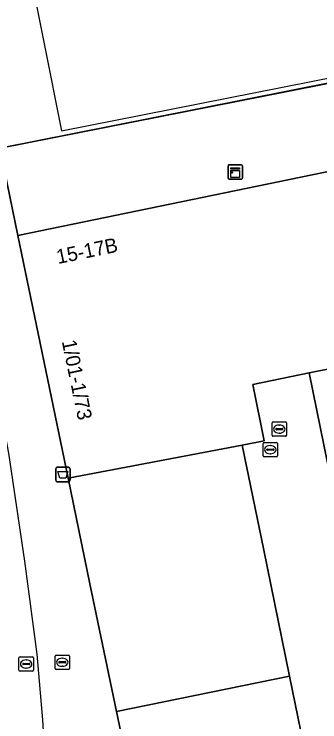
# Model space of a CAD drawing. Extents: x 161087 to 161926, y 382572 to 383873.
# Drawn here: x 161186.38 to 161207.6, y 383514.62 to 383563.72 of the extents above; entities that cross this region are included whole.
import ezdxf

# ---------------------------------------------------------------- set-up
doc = ezdxf.new("R2010")
doc.units = 0
for name, color, linetype in [('IMGEO_Afvalbak', 7, 'Continuous'), ('IMGEO_Erf', 7, 'Continuous'), ('IMGEO_Kast', 7, 'Continuous'), ('IMGEO_Kolk', 7, 'Continuous'), ('IMGEO_Lijnafwatering', 7, 'Continuous'), ('IMGEO_Pand', 7, 'Continuous'), ('IMGEO_Pand_nummerreeks', 7, 'Continuous'), ('IMGEO_Pand_overbouw', 7, 'Continuous'), ('IMGEO_Rioolput', 7, 'Continuous'), ('IMGEO_Voetgangersgebied_open', 7, 'Continuous')]:
    doc.layers.add(name, color=color, linetype=linetype)

msp = doc.modelspace()

# ---------------------------------------------------------------- linework, layer by layer
at = {"layer": 'IMGEO_Afvalbak'}
for p, q in [((161189.267, 383531.38), (161189.267, 383532.18)), ((161189.267, 383532.18), (161189.267, 383531.38)), ((161189.367, 383532.28), (161190.157, 383532.28)), ((161190.157, 383532.28), (161189.367, 383532.28)), ((161190.257, 383532.18), (161190.257, 383531.38)), ((161190.257, 383531.38), (161190.257, 383532.18)), ((161190.157, 383531.28), (161189.367, 383531.28)), ((161189.367, 383531.28), (161190.157, 383531.28))]:
    msp.add_line(p, q, dxfattribs=at)
msp.add_lwpolyline([(161189.41, 383531.994), (161190.114, 383531.994), (161189.965, 383531.524), (161189.559, 383531.524), (161189.41, 383531.994)], dxfattribs=at)
for centre, start, end in [((161189.367, 383532.18), 90, 180), ((161189.367, 383532.18), 90, 180), ((161190.157, 383532.18), 0, 90), ((161190.157, 383532.18), 360, 90), ((161189.367, 383531.38), 180, 270), ((161189.367, 383531.38), 180, 270), ((161190.157, 383531.38), 270, 0), ((161190.157, 383531.38), 270, 0)]:
    msp.add_arc(centre, 0.1, start, end, dxfattribs=at)
at = {"layer": 'IMGEO_Erf'}
msp.add_lwpolyline([(161212.745, 383509.78), (161211.084, 383517.98), (161209.492, 383525.836), (161208.149, 383532.465), (161206.861, 383538.824), (161202.948, 383538.034), (161203.737, 383534.126), (161202.21, 383533.817), (161203.68, 383526.644), (161205.495, 383517.79), (161206.862, 383511.125)], dxfattribs=at)
at = {"layer": 'IMGEO_Kast'}
for p, q in [((161201.227, 383552.34), (161201.227, 383553.181)), ((161201.227, 383553.181), (161201.227, 383552.34)), ((161201.302, 383553.265), (161202.143, 383553.265)), ((161202.143, 383553.265), (161201.302, 383553.265)), ((161202.227, 383553.19), (161202.227, 383552.349)), ((161202.227, 383552.349), (161202.227, 383553.19)), ((161202.152, 383552.265), (161201.311, 383552.265)), ((161201.311, 383552.265), (161202.152, 383552.265))]:
    msp.add_line(p, q, dxfattribs=at)
for points in [[(161201.422, 383553.055), (161202.022, 383553.055), (161202.022, 383552.97), (161201.422, 383552.97), (161201.422, 383553.055)], [(161201.422, 383552.88), (161202.022, 383552.88), (161202.022, 383552.391), (161201.422, 383552.391), (161201.422, 383552.88)]]:
    msp.add_lwpolyline(points, dxfattribs=at)
msp.add_circle((161201.506, 383552.729), 0.0377, dxfattribs=at)
for centre, start, end in [((161201.305, 383553.187), 92.4484, 184.2845), ((161201.305, 383553.187), 92.4484, 184.2845), ((161202.149, 383553.187), 2.4484, 94.2845), ((161202.149, 383553.187), 2.4484, 94.2845), ((161201.305, 383552.343), 182.4484, 274.2845), ((161201.305, 383552.343), 182.4484, 274.2845), ((161202.149, 383552.343), 272.4484, 4.2845), ((161202.149, 383552.343), 272.4484, 4.2845)]:
    msp.add_arc(centre, 0.0779, start, end, dxfattribs=at)
at = {"layer": 'IMGEO_Kolk'}
for p, q in [((161203.662, 383533.078), (161203.662, 383533.93)), ((161203.737, 383534.004), (161204.589, 383534.004)), ((161204.663, 383533.93), (161204.663, 383533.078)), ((161203.921, 383533.498), (161203.921, 383533.51)), ((161204.359, 383533.461), (161203.961, 383533.461)), ((161203.964, 383533.547), (161204.362, 383533.547)), ((161204.15, 383533.784), (161204.175, 383533.784)), ((161204.405, 383533.51), (161204.405, 383533.498)), ((161204.589, 383533.004), (161203.737, 383533.004)), ((161204.173, 383533.224), (161204.148, 383533.224))]:
    msp.add_line(p, q, dxfattribs=at)
for points in [[(161203.662, 383533.078), (161203.662, 383533.93)], [(161203.737, 383534.004), (161204.589, 383534.004)], [(161204.663, 383533.93), (161204.663, 383533.078)], [(161204.589, 383533.004), (161203.737, 383533.004)]]:
    msp.add_lwpolyline(points, dxfattribs=at)
for centre, radius, start, end in [((161203.739, 383533.928), 0.0765, 91.552, 178.448), ((161203.739, 383533.928), 0.0765, 91.552, 178.448), ((161204.587, 383533.928), 0.0765, 1.552, 88.448), ((161204.587, 383533.928), 0.0765, 1.552, 88.448), ((161203.961, 383533.507), 0.0403, 85.8775, 175.7526), ((161203.958, 383533.497), 0.0366, 178.938, 274.7102), ((161204.362, 383533.504), 0.043, 264.8664, 352.4533), ((161204.366, 383533.509), 0.0386, 1.7309, 96.639), ((161203.739, 383533.08), 0.0765, 181.552, 268.448), ((161203.739, 383533.08), 0.0765, 181.552, 268.448), ((161204.587, 383533.08), 0.0765, 271.552, 358.448), ((161204.587, 383533.08), 0.0765, 271.552, 358.448)]:
    msp.add_arc(centre, radius, start, end, dxfattribs=at)
for centre, major_axis, ratio, start_param, end_param in [((161204.149, 383533.504), (-0.387, 0.002), 0.722429, 4.712389, 7.853982), ((161204.174, 383533.504), (-0.39, 0.002), 0.717154, 1.570796, 4.712389)]:
    msp.add_ellipse(centre, major_axis=major_axis, ratio=ratio, start_param=start_param, end_param=end_param, dxfattribs=at)
at = {"layer": 'IMGEO_Lijnafwatering'}
for points in [[(161195.917, 383556.534), (161215.262, 383560.36)], [(161176.572, 383552.709), (161185.387, 383554.452), (161195.917, 383556.534)], [(161187.13, 383525.768), (161186.013, 383533.254), (161184.671, 383540.212), (161183.895, 383543.679)], [(161188.759, 383507.958), (161188.373, 383514.771), (161187.97, 383519.321), (161187.13, 383525.768)]]:
    msp.add_lwpolyline(points, dxfattribs=at)
at = {"layer": 'IMGEO_Pand'}
for points in [[(161226.411, 383542.705), (161224.858, 383550.286), (161224.139, 383553.795), (161223.717, 383555.854), (161223.691, 383555.981), (161186.626, 383548.354), (161190.124, 383531.514), (161202.21, 383533.817), (161203.737, 383534.126), (161202.948, 383538.034), (161206.861, 383538.824)], [(161226.411, 383542.705), (161206.861, 383538.824), (161208.149, 383532.465), (161227.714, 383536.302), (161226.434, 383542.588)], [(161205.495, 383517.79), (161203.68, 383526.644), (161202.21, 383533.817), (161190.124, 383531.514), (161191.642, 383524.202), (161193.484, 383515.334)], [(161205.495, 383517.79), (161193.484, 383515.334), (161194.816, 383508.921), (161206.862, 383511.125)]]:
    msp.add_lwpolyline(points, close=True, dxfattribs=at)
at = {"layer": 'IMGEO_Pand_overbouw'}
msp.add_lwpolyline([(161281.107, 383597.349), (161234.541, 383588.148), (161206.793, 383582.665), (161185.162, 383578.391), (161185.959, 383574.357), (161187.317, 383567.484), (161189.659, 383555.631), (161285.604, 383574.589), (161284.625, 383579.543), (161283.27, 383586.404)], close=True, dxfattribs=at)
at = {"layer": 'IMGEO_Rioolput'}
for p, q in [((161204.285, 383534.502), (161204.285, 383535.354)), ((161204.36, 383535.428), (161205.212, 383535.428)), ((161205.286, 383535.354), (161205.286, 383534.502)), ((161204.544, 383534.922), (161204.544, 383534.934)), ((161204.982, 383534.885), (161204.584, 383534.885)), ((161204.587, 383534.971), (161204.985, 383534.971)), ((161204.773, 383535.208), (161204.798, 383535.208)), ((161205.028, 383534.934), (161205.028, 383534.922)), ((161205.212, 383534.428), (161204.36, 383534.428)), ((161204.796, 383534.648), (161204.771, 383534.648)), ((161186.79, 383519.132), (161187.642, 383519.132)), ((161189.219, 383518.329), (161189.219, 383519.181)), ((161189.294, 383519.255), (161190.146, 383519.255)), ((161190.22, 383519.181), (161190.22, 383518.329)), ((161186.715, 383518.206), (161186.715, 383519.058)), ((161186.974, 383518.626), (161186.974, 383518.638)), ((161187.017, 383518.675), (161187.415, 383518.675)), ((161187.203, 383518.912), (161187.228, 383518.912)), ((161187.458, 383518.638), (161187.458, 383518.626)), ((161187.716, 383519.058), (161187.716, 383518.206)), ((161189.478, 383518.749), (161189.478, 383518.761)), ((161189.916, 383518.712), (161189.518, 383518.712)), ((161189.521, 383518.798), (161189.919, 383518.798)), ((161189.707, 383519.035), (161189.732, 383519.035)), ((161189.962, 383518.761), (161189.962, 383518.749)), ((161187.642, 383518.132), (161186.79, 383518.132)), ((161187.412, 383518.589), (161187.014, 383518.589)), ((161187.226, 383518.352), (161187.201, 383518.352)), ((161190.146, 383518.255), (161189.294, 383518.255)), ((161189.73, 383518.475), (161189.705, 383518.475))]:
    msp.add_line(p, q, dxfattribs=at)
for points in [[(161204.285, 383534.502), (161204.285, 383535.354)], [(161204.36, 383535.428), (161205.212, 383535.428)], [(161205.286, 383535.354), (161205.286, 383534.502)], [(161205.212, 383534.428), (161204.36, 383534.428)], [(161186.79, 383519.132), (161187.642, 383519.132)], [(161189.219, 383518.329), (161189.219, 383519.181)], [(161189.294, 383519.255), (161190.146, 383519.255)], [(161190.22, 383519.181), (161190.22, 383518.329)], [(161186.715, 383518.206), (161186.715, 383519.058)], [(161187.716, 383519.058), (161187.716, 383518.206)], [(161187.642, 383518.132), (161186.79, 383518.132)], [(161190.146, 383518.255), (161189.294, 383518.255)]]:
    msp.add_lwpolyline(points, dxfattribs=at)
for centre, radius, start, end in [((161204.362, 383535.352), 0.0765, 91.552, 178.448), ((161204.362, 383535.352), 0.0765, 91.552, 178.448), ((161205.21, 383535.352), 0.0765, 1.552, 88.448), ((161205.21, 383535.352), 0.0765, 1.552, 88.448), ((161204.584, 383534.931), 0.0403, 85.8775, 175.7526), ((161204.581, 383534.921), 0.0366, 178.938, 274.7102), ((161204.985, 383534.928), 0.043, 264.8664, 352.4533), ((161204.989, 383534.933), 0.0386, 1.7309, 96.639), ((161204.362, 383534.504), 0.0765, 181.552, 268.448), ((161204.362, 383534.504), 0.0765, 181.552, 268.448), ((161205.21, 383534.504), 0.0765, 271.552, 358.448), ((161205.21, 383534.504), 0.0765, 271.552, 358.448), ((161186.792, 383519.056), 0.0765, 91.552, 178.448), ((161186.792, 383519.056), 0.0765, 91.552, 178.448), ((161187.64, 383519.056), 0.0765, 1.552, 88.448), ((161187.64, 383519.056), 0.0765, 1.552, 88.448), ((161189.296, 383519.179), 0.0765, 91.552, 178.448), ((161189.296, 383519.179), 0.0765, 91.552, 178.448), ((161190.144, 383519.179), 0.0765, 1.552, 88.448), ((161190.144, 383519.179), 0.0765, 1.552, 88.448), ((161187.014, 383518.635), 0.0403, 85.8775, 175.7526), ((161187.011, 383518.625), 0.0366, 178.938, 274.7102), ((161187.415, 383518.632), 0.043, 264.8664, 352.4533), ((161187.419, 383518.637), 0.0386, 1.7309, 96.639), ((161189.518, 383518.758), 0.0403, 85.8775, 175.7526), ((161189.515, 383518.748), 0.0366, 178.938, 274.7102), ((161189.919, 383518.755), 0.043, 264.8664, 352.4533), ((161189.923, 383518.76), 0.0386, 1.7309, 96.639), ((161186.792, 383518.208), 0.0765, 181.552, 268.448), ((161186.792, 383518.208), 0.0765, 181.552, 268.448), ((161187.64, 383518.208), 0.0765, 271.552, 358.448), ((161187.64, 383518.208), 0.0765, 271.552, 358.448), ((161189.296, 383518.331), 0.0765, 181.552, 268.448), ((161189.296, 383518.331), 0.0765, 181.552, 268.448), ((161190.144, 383518.331), 0.0765, 271.552, 358.448), ((161190.144, 383518.331), 0.0765, 271.552, 358.448)]:
    msp.add_arc(centre, radius, start, end, dxfattribs=at)
for centre, major_axis, ratio, start_param, end_param in [((161204.772, 383534.928), (-0.387, 0.002), 0.722429, 4.712389, 7.853982), ((161204.797, 383534.928), (-0.39, 0.002), 0.717154, 1.570796, 4.712389), ((161187.202, 383518.632), (-0.387, 0.002), 0.722429, 4.712389, 7.853982), ((161187.227, 383518.632), (-0.39, 0.002), 0.717154, 1.570796, 4.712389), ((161189.706, 383518.755), (-0.387, 0.002), 0.722429, 4.712389, 7.853982), ((161189.731, 383518.755), (-0.39, 0.002), 0.717154, 1.570796, 4.712389)]:
    msp.add_ellipse(centre, major_axis=major_axis, ratio=ratio, start_param=start_param, end_param=end_param, dxfattribs=at)
at = {"layer": 'IMGEO_Voetgangersgebied_open'}
for points in [[(161165.98, 383556.055), (161165.271, 383550.409), (161168.838, 383551.159), (161169.068, 383551.892), (161169.522, 383552.899), (161169.983, 383553.615), (161170.811, 383554.359), (161171.652, 383554.787), (161172.565, 383554.909), (161173.542, 383554.787), (161174.625, 383554.356), (161175.66, 383553.552), (161176.414, 383552.649), (161185.395, 383554.412), (161301.766, 383577.405)], [(161199.46, 383486.099), (161198.85, 383489.324), (161198.639, 383490.342), (161196.808, 383499.197), (161196.653, 383500), (161194.874, 383508.644), (161194.816, 383508.921), (161193.484, 383515.334), (161191.642, 383524.202), (161190.124, 383531.514), (161186.626, 383548.354), (161185.523, 383553.781)]]:
    msp.add_lwpolyline(points, dxfattribs=at)
msp.add_lwpolyline([(161304.112, 383566.187), (161304.119, 383566.256), (161301.766, 383577.405), (161185.395, 383554.412), (161185.523, 383553.781), (161186.626, 383548.354), (161223.691, 383555.981), (161223.717, 383555.854), (161225.296, 383556.168), (161239.122, 383558.916), (161239.077, 383559.341)], close=True, dxfattribs=at)

# ---------------------------------------------------------------- texts
at = {"layer": 'IMGEO_Pand_nummerreeks'}
for s, rotation, p in [('15-17B', 11.6277, (161189.422, 383546.377)), ('1/01-1/73', 281.7346, (161189.682, 383541.019))]:
    msp.add_text(s, height=1, rotation=rotation, dxfattribs=at).set_placement(p)

doc.saveas('drawing.dxf')
